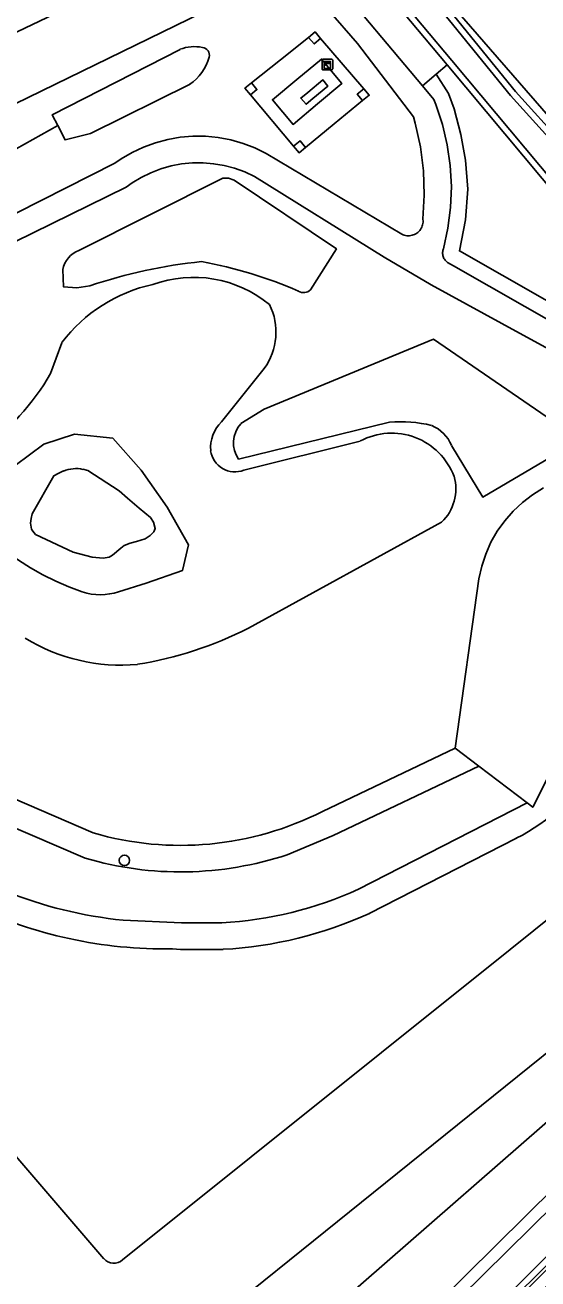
# Model space of a CAD drawing. Extents: x 157320 to 158835, y 386650 to 388491.
# Drawn here: x 158142.9 to 158191.3, y 386718.9 to 386837.1 of the extents above; entities that cross this region are included whole.
import ezdxf

# ---------------------------------------------------------------- set-up
doc = ezdxf.new("R2010")
doc.units = 0
for name, color, linetype in [('IMGEO_Berm_open', 7, 'Continuous'), ('IMGEO_Boom', 7, 'Continuous'), ('IMGEO_Bouwland', 7, 'Continuous'), ('IMGEO_Duiker', 7, 'Continuous'), ('IMGEO_Fietspad_gesloten', 7, 'Continuous'), ('IMGEO_Groenvoorziening', 7, 'Continuous'), ('IMGEO_Hoogspanningsmast', 7, 'Continuous'), ('IMGEO_Kast', 7, 'Continuous'), ('IMGEO_Loofbos', 7, 'Continuous'), ('IMGEO_Meer_plas_ven_vijver', 7, 'Continuous'), ('IMGEO_Muur', 7, 'Continuous'), ('IMGEO_Oever', 7, 'Continuous'), ('IMGEO_Pand', 7, 'Continuous'), ('IMGEO_Terreindeel_gesloten', 7, 'Continuous'), ('IMGEO_Voetpad_gesloten', 7, 'Continuous'), ('IMGEO_Voetpad_open', 7, 'Continuous'), ('IMGEO_Waterloop', 7, 'Continuous')]:
    doc.layers.add(name, color=color, linetype=linetype)

msp = doc.modelspace()

# ---------------------------------------------------------------- linework, layer by layer
at = {"layer": 'IMGEO_Berm_open'}
msp.add_lwpolyline([(158248.3, 386773.88), (158247.07, 386775.47), (158239.32, 386767.79), (158239.29, 386767.76), (158239.71, 386767.35), (158239.93, 386767.16), (158230.71, 386758.04), (158222.59, 386750), (158151.91, 386680.08), (158152.59, 386679.25), (158162.48, 386688.99), (158180.24, 386706.55), (158197.29, 386723.41), (158214.35, 386740.27), (158224.16, 386750), (158231.42, 386757.2), (158232.08, 386757.86)], close=True, dxfattribs=at)
for points in [[(158221.34, 386750), (158147.55, 386677)], [(158188.93, 386717.1), (158210.91, 386738.8)]]:
    msp.add_lwpolyline(points, dxfattribs=at)
at = {"layer": 'IMGEO_Boom'}
msp.add_circle((158152.26, 386758.39), 0.489, dxfattribs=at)
at = {"layer": 'IMGEO_Bouwland'}
msp.add_lwpolyline([(158181.71, 386843.44), (158180.07, 386842.58), (158234.95, 386779.48), (158235.86, 386778.22), (158242.43, 386783.42), (158246.35, 386786.77), (158250.86, 386790.58), (158258.2, 386797.76), (158265.42, 386804.47), (158271.23, 386810.34), (158276.43, 386815.61), (158281.18, 386820.45), (158289.87, 386831.24), (158304.89, 386848.81), (158310.12, 386854.92), (158314.8, 386859.54), (158319.87, 386864.35), (158326.72, 386870.06), (158334.43, 386876.45), (158305.33, 386908.57)], close=True, dxfattribs=at)
at = {"layer": 'IMGEO_Duiker'}
msp.add_lwpolyline([(158145.97, 386827.66), (158138.89, 386823.71)], dxfattribs=at)
at = {"layer": 'IMGEO_Fietspad_gesloten'}
for points in [[(158147.55, 386677), (158221.34, 386750)], [(158192.84, 386725.96), (158175.03, 386708.42)]]:
    msp.add_lwpolyline(points, dxfattribs=at)
at = {"layer": 'IMGEO_Groenvoorziening'}
for points in [[(158143.79, 386712.42), (158110.93, 386750), (158100.21, 386762.26), (158088.17, 386773.33), (158079.66, 386780.85), (158080.1, 386780.33), (158087.17, 386772.18), (158106.15, 386750), (158142.78, 386707.54), (158156.08, 386702.73), (158156.92, 386701.79), (158157.95, 386703.91), (158210.73, 386750), (158225.89, 386763.77), (158231.9, 386769.22), (158238.79, 386774.56), (158235.86, 386778.22), (158234.95, 386779.48), (158180.07, 386842.58), (158181.71, 386843.44), (158178.33, 386847.48), (158175.43, 386850.88), (158297.41, 386910.67)], [(158261.23, 386894.69), (158214.14, 386871.12), (158171.32, 386850.1), (158176.02, 386846.7), (158176.49, 386846.37), (158176.95, 386845.96), (158177.35, 386845.48), (158177.65, 386845.03), (158189.15, 386830.88), (158211.61, 386806.05), (158208.45, 386803.53), (158211.76, 386799.53)], [(158200.34, 386804.72), (158183.29, 386814.44), (158182.74, 386814.75), (158182.71, 386814.78), (158182.63, 386814.84), (158182.57, 386814.9), (158182.5, 386814.97), (158182.45, 386815.05), (158182.4, 386815.13), (158182.36, 386815.22), (158182.33, 386815.31), (158182.3, 386815.4), (158182.28, 386815.49), (158182.27, 386815.59), (158182.27, 386815.65), (158182.27, 386815.68), (158182.28, 386815.78), (158182.3, 386815.87), (158182.33, 386815.97), (158182.36, 386816.05), (158182.78, 386817.98), (158183.03, 386819.94), (158183.1, 386821.92), (158182.99, 386823.89), (158182.71, 386825.84), (158182.26, 386827.76), (158181.63, 386829.64), (158181.44, 386830.12), (158180.37, 386831.39), (158171.55, 386841.93)], [(158162.13, 386839.58), (158121.69, 386819.83)], [(158137.5, 386817.11), (158151.37, 386824.12), (158151.95, 386824.52), (158152.98, 386825.12), (158154.07, 386825.63), (158155.19, 386826.04), (158156.35, 386826.35), (158157.53, 386826.56), (158158.72, 386826.66), (158159.92, 386826.65), (158161.12, 386826.53), (158162.29, 386826.31), (158163.45, 386825.98), (158164.57, 386825.55), (158165.64, 386825.03), (158178.43, 386817.41), (158178.54, 386817.36), (158178.66, 386817.32), (158178.78, 386817.29), (158178.9, 386817.27), (158179.03, 386817.26), (158179.15, 386817.27), (158179.27, 386817.28), (158179.39, 386817.31), (158179.51, 386817.34), (158179.63, 386817.39), (158179.74, 386817.45), (158179.84, 386817.52), (158179.94, 386817.59), (158180.03, 386817.67), (158180.11, 386817.77), (158180.19, 386817.86), (158180.26, 386817.97), (158180.28, 386818.02), (158180.31, 386818.08), (158180.36, 386818.2), (158180.39, 386818.31), (158180.42, 386818.43), (158180.43, 386818.56), (158180.43, 386818.68), (158180.42, 386818.8), (158180.42, 386818.83), (158180.54, 386821.11), (158180.46, 386823.39), (158180.18, 386825.65), (158179.7, 386827.88), (158179.53, 386828.49), (158174.25, 386835.39), (158171.5, 386838.52)], [(158171.5, 386838.52), (158174.25, 386835.39), (158179.53, 386828.49), (158179.7, 386827.88), (158180.18, 386825.65), (158180.46, 386823.39), (158180.54, 386821.11), (158180.42, 386818.83), (158180.42, 386818.8), (158180.43, 386818.68), (158180.43, 386818.56), (158180.42, 386818.43), (158180.39, 386818.31), (158180.36, 386818.2), (158180.31, 386818.08), (158180.28, 386818.02), (158180.26, 386817.97), (158180.19, 386817.86), (158180.11, 386817.77), (158180.03, 386817.67), (158179.94, 386817.59), (158179.84, 386817.52), (158179.74, 386817.45), (158179.63, 386817.39), (158179.51, 386817.34), (158179.39, 386817.31), (158179.27, 386817.28), (158179.15, 386817.27), (158179.03, 386817.26), (158178.9, 386817.27), (158178.78, 386817.29), (158178.66, 386817.32), (158178.54, 386817.36), (158178.43, 386817.41), (158165.64, 386825.03), (158164.57, 386825.55), (158163.45, 386825.98), (158162.29, 386826.31), (158161.12, 386826.53), (158159.92, 386826.65), (158158.72, 386826.66), (158157.53, 386826.56), (158156.35, 386826.35), (158155.19, 386826.04), (158154.07, 386825.63), (158152.98, 386825.12), (158151.95, 386824.52), (158151.37, 386824.12), (158137.5, 386817.11)], [(158149.08, 386826.9), (158146.67, 386826.3), (158145.97, 386827.66), (158145.45, 386828.68), (158157.51, 386834.84)], [(158158.45, 386831.55), (158149.08, 386826.9)], [(158118.47, 386806.36), (158120.32, 386806.99), (158120.61, 386807.11), (158138.39, 386814.98), (158152.42, 386821.85), (158152.98, 386822.25), (158153.84, 386822.77), (158154.75, 386823.21), (158155.69, 386823.58), (158156.67, 386823.85), (158157.66, 386824.04), (158158.67, 386824.14), (158159.68, 386824.14), (158160.68, 386824.06), (158161.68, 386823.89), (158162.66, 386823.63), (158163.61, 386823.28), (158164.52, 386822.85), (158176.77, 386815.24), (158181.19, 386812.64), (158187.86, 386809), (158199.22, 386802.8)], [(158199.22, 386802.8), (158187.86, 386809), (158181.19, 386812.64), (158176.77, 386815.24), (158164.52, 386822.85), (158163.61, 386823.28), (158162.66, 386823.63), (158161.68, 386823.89), (158160.68, 386824.06), (158159.68, 386824.14), (158158.67, 386824.14), (158157.66, 386824.04), (158156.67, 386823.85), (158155.69, 386823.58), (158154.75, 386823.21), (158153.84, 386822.77), (158152.98, 386822.25), (158152.42, 386821.85), (158138.39, 386814.98)], [(158169.82, 386812.17), (158172.26, 386816.03), (158162.6, 386822.5), (158162.09, 386822.7), (158161.54, 386822.71), (158147.97, 386815.87)], [(158147.97, 386815.87), (158161.54, 386822.71), (158162.09, 386822.7), (158162.6, 386822.5), (158172.26, 386816.03), (158169.82, 386812.17)], [(158146.45, 386814.08), (158146.53, 386812.44), (158147.77, 386812.37), (158149, 386812.55)], [(158149, 386812.55), (158147.77, 386812.37), (158146.53, 386812.44), (158146.45, 386814.08)], [(158183.11, 386797.51), (158186.06, 386792.63), (158195.26, 386798.02), (158181.42, 386807.52), (158165.43, 386800.93), (158163.24, 386799.56)], [(158163.24, 386799.56), (158165.43, 386800.93), (158181.42, 386807.52), (158195.26, 386798.02), (158186.06, 386792.63), (158183.11, 386797.51)], [(158145.3, 386804.29), (158146.36, 386807.19)], [(158146.36, 386807.19), (158145.3, 386804.29)], [(158165.45, 386804.76), (158161.43, 386799.73)], [(158161.43, 386799.73), (158165.45, 386804.76)], [(158163.03, 386796.21), (158177.26, 386799.7)], [(158177.26, 386799.7), (158163.03, 386796.21)], [(158148.29, 386783.7), (158147.02, 386784.17), (158145.79, 386784.7), (158144.58, 386785.3), (158143.4, 386785.96), (158142.26, 386786.68), (158140.96, 386787.61), (158139.14, 386789.94), (158139.59, 386792.55), (158141.97, 386795.62), (158144.66, 386797.63), (158147.57, 386798.58), (158151.18, 386798.18), (158153.85, 386795.17), (158156.3, 386791.68), (158158.31, 386788.14), (158157.73, 386785.71), (158154.32, 386784.53), (158151.71, 386783.71)], [(158163.52, 386795.16), (158174.51, 386797.92)], [(158174.51, 386797.92), (158163.52, 386795.16)], [(158170.93, 386763), (158183.45, 386768.97), (158185.69, 386784.94), (158185.96, 386786.12), (158186.34, 386787.26), (158186.83, 386788.37), (158187.43, 386789.41), (158188.13, 386790.4), (158188.92, 386791.3), (158189.8, 386792.13), (158190.76, 386792.86), (158191.79, 386793.5)], [(158182.17, 386790.26), (158163.96, 386780.28)], [(158163.96, 386780.28), (158182.17, 386790.26)], [(158113.43, 386784.93), (158112.89, 386786.34), (158109.82, 386784.95), (158117.79, 386777.23), (158124.48, 386771.78), (158138.16, 386763.06), (158148.57, 386758.59)], [(158148.57, 386758.59), (158138.16, 386763.06), (158124.48, 386771.78), (158117.79, 386777.23), (158109.82, 386784.95), (158106.26, 386783.34), (158107.55, 386781.18), (158107.85, 386780.61), (158109.17, 386778.9), (158110.78, 386777.39), (158131.21, 386761.1)], [(158196.74, 386775.21), (158190.78, 386763.4), (158190.25, 386763.8), (158174.35, 386755.67)], [(158125.95, 386773.81), (158139.33, 386765.28), (158149.33, 386760.98)], [(158167.62, 386758.92), (158171.95, 386760.72), (158185.68, 386767.27), (158183.45, 386768.97), (158170.93, 386763)], [(158190.25, 386763.8), (158185.68, 386767.27), (158171.95, 386760.72), (158167.62, 386758.92)], [(158149.33, 386760.98), (158139.33, 386765.28)], [(158174.35, 386755.67), (158190.25, 386763.8)], [(158189.23, 386760.47), (158175.36, 386753.38)], [(158175.36, 386753.38), (158189.23, 386760.47)], [(158152.08, 386720.72), (158188.63, 386750), (158199.64, 386758.82)], [(158199.64, 386758.82), (158188.63, 386750), (158152.08, 386720.72)], [(158211.18, 386755.6), (158204.22, 386750), (158154.11, 386709.65)], [(158154.11, 386709.65), (158204.22, 386750), (158211.18, 386755.6)], [(158152.14, 386752.74), (158157.64, 386752.5), (158161.44, 386752.5)], [(158161.44, 386752.5), (158157.64, 386752.5), (158152.14, 386752.74)], [(158161.59, 386750), (158157.56, 386750), (158156.79, 386750.05)], [(158156.79, 386750.05), (158157.56, 386750), (158161.59, 386750)], [(158126.3, 386748.79), (158150.32, 386720.84)], [(158150.32, 386720.84), (158126.3, 386748.79)]]:
    msp.add_lwpolyline(points, dxfattribs=at)
for points in [[(158121.69, 386819.83), (158162.13, 386839.58), (158158.15, 386844.31), (158147.07, 386838.86), (158128.75, 386830.11), (158119.02, 386825.2)], [(158172.89, 386844.79), (158170.05, 386843.39), (158170.58, 386842.96), (158171.55, 386841.93), (158180.37, 386831.39), (158181.66, 386832.49), (158182.69, 386833.38), (158174.32, 386843.4)], [(158164.14, 386830.56), (158163.63, 386831.17), (158164.26, 386831.67), (158166.97, 386833.85), (158169.62, 386835.97), (158170.25, 386836.48), (158170.77, 386835.87), (158174.83, 386831.12), (158175.35, 386830.51), (158174.73, 386830.01), (158172.05, 386827.81), (158169.35, 386825.6), (158168.73, 386825.09), (158168.22, 386825.7)], [(158161.25, 386697.46), (158164.1, 386700.4), (158164.69, 386699.74), (158215.51, 386750), (158227.5, 386761.86), (158245.74, 386779.89), (158243.34, 386778.01), (158239.14, 386774.83), (158238.79, 386774.56), (158231.9, 386769.22), (158225.89, 386763.77), (158210.73, 386750), (158157.95, 386703.91), (158156.92, 386701.79)]]:
    msp.add_lwpolyline(points, close=True, dxfattribs=at)
for centre, radius, start, end in [((158158.85, 386831.44), 3.66, 77.7597, 111.5751), ((158159.56, 386834.3), 0.722, 345.4735, 84.5959), ((158155.72, 386835.39), 4.71, 305.3275, 344.2215), ((158148.8, 386813.62), 2.4, 110.0461, 168.8517), ((158148.8, 386813.62), 2.4, 110.0461, 168.8517), ((158164.2, 386767.93), 47.13, 95.6693, 108.811), ((158164.2, 386767.93), 47.13, 95.6693, 108.811), ((158152.3, 386774.74), 40.74, 66.3069, 79.7526), ((158152.3, 386774.74), 40.74, 66.3069, 79.7526), ((158158.78, 386802.07), 11.28, 50.5689, 109.8991), ((158158.78, 386802.07), 11.28, 50.5689, 109.8991), ((158158.16, 386798.21), 14.83, 102.5257, 142.6877), ((158158.16, 386798.21), 14.83, 102.5257, 142.6877), ((158169.17, 386812.84), 0.935, 237.3485, 314.1218), ((158169.17, 386812.84), 0.935, 237.3485, 314.1218), ((158160.69, 386808.18), 5.87, 324.2959, 26.3515), ((158160.69, 386808.18), 5.87, 324.2959, 26.3515), ((158126.09, 386815.27), 22.13, 304.4826, 330.262), ((158126.09, 386815.27), 22.13, 304.4826, 330.262), ((158163.85, 386797.26), 3.46, 134.3849, 184.158), ((158163.85, 386797.26), 3.46, 134.3849, 184.158), ((158165.23, 386797.75), 2.68, 137.7532, 215.0664), ((158165.23, 386797.75), 2.68, 137.7532, 215.0664), ((158178.24, 386786.88), 12.86, 76.5128, 94.3816), ((158178.24, 386786.88), 12.86, 76.5128, 94.3816), ((158179.83, 386796.1), 3.58, 23.3523, 66.6783), ((158179.83, 386796.1), 3.58, 23.3523, 66.6783), ((158177.47, 386792.38), 6.28, 20.5608, 118.0743), ((158177.47, 386792.38), 6.28, 20.5608, 118.0743), ((158162.71, 386797.35), 2.34, 188.4661, 290.326), ((158162.71, 386797.35), 2.34, 188.4661, 290.326), ((158179.2, 386793.39), 4.32, 313.5401, 16.1713), ((158179.2, 386793.39), 4.32, 313.5401, 16.1713), ((158149.98, 386788.92), 5.49, 252.0444, 288.3578), ((158147.88, 386811.79), 35.37, 279.1319, 297.0368), ((158147.88, 386811.79), 35.37, 279.1319, 297.0368), ((158151.94, 386794.09), 17.3, 238.4745, 275.156), ((158151.94, 386794.09), 17.3, 238.4745, 275.156), ((158180.78, 386776.94), 18.51, 297.1479, 329.161), ((158180.78, 386776.94), 18.51, 297.1479, 329.161), ((158157.57, 386789.29), 29.49, 253.7667, 296.9392), ((158157.57, 386789.29), 29.49, 253.7667, 296.9392), ((158156.32, 386793.62), 41.09, 232.3274, 264.1604), ((158156.32, 386793.62), 41.09, 232.3274, 264.1604), ((158157.56, 386789.33), 32.03, 253.6944, 288.2966), ((158157.56, 386789.33), 32.03, 253.6944, 288.2966), ((158159.55, 386788.05), 35.6, 273.0436, 294.552), ((158159.55, 386788.05), 35.6, 273.0436, 294.552), ((158156.1, 386792.57), 42.53, 244.5449, 270.9271), ((158156.1, 386792.57), 42.53, 244.5449, 270.9271), ((158159.57, 386787.98), 38.03, 273.0427, 294.5419), ((158159.57, 386787.98), 38.03, 273.0427, 294.5419), ((158151.26, 386721.66), 1.24, 220.944, 311.5313), ((158151.26, 386721.66), 1.24, 220.944, 311.5313)]:
    msp.add_arc(centre, radius, start, end, dxfattribs=at)
at = {"layer": 'IMGEO_Hoogspanningsmast'}
for points in [[(158170.77, 386835.87), (158170.25, 386836.48), (158169.62, 386835.97), (158170.16, 386835.35)], [(158164.26, 386831.67), (158163.63, 386831.17), (158164.14, 386830.56), (158164.76, 386831.05)], [(158175.35, 386830.51), (158174.83, 386831.12), (158174.22, 386830.6), (158174.73, 386830.01)], [(158169.35, 386825.6), (158168.83, 386826.22), (158168.22, 386825.7), (158168.73, 386825.09)]]:
    msp.add_lwpolyline(points, close=True, dxfattribs=at)
at = {"layer": 'IMGEO_Kast'}
for p, q in [((158170.91, 386832.98), (158170.91, 386833.82)), ((158170.91, 386833.82), (158170.91, 386832.98)), ((158170.99, 386833.9), (158171.83, 386833.9)), ((158171.83, 386833.9), (158170.99, 386833.9)), ((158171.91, 386833.83), (158171.91, 386832.99)), ((158171.91, 386832.99), (158171.91, 386833.83)), ((158171.84, 386832.9), (158171, 386832.9)), ((158171, 386832.9), (158171.84, 386832.9))]:
    msp.add_line(p, q, dxfattribs=at)
for points in [[(158171.11, 386833.69), (158171.71, 386833.69), (158171.71, 386833.61), (158171.11, 386833.61), (158171.11, 386833.69)], [(158171.11, 386833.52), (158171.71, 386833.52), (158171.71, 386833.03), (158171.11, 386833.03), (158171.11, 386833.52)]]:
    msp.add_lwpolyline(points, dxfattribs=at)
msp.add_circle((158171.19, 386833.37), 0.0377, dxfattribs=at)
for centre, start, end in [((158170.99, 386833.82), 92.4484, 184.2845), ((158170.99, 386833.82), 92.4484, 184.2845), ((158171.83, 386833.82), 2.4484, 94.2845), ((158171.83, 386833.82), 2.4484, 94.2845), ((158170.99, 386832.98), 182.4484, 274.2845), ((158170.99, 386832.98), 182.4484, 274.2845), ((158171.83, 386832.98), 272.4484, 4.2845), ((158171.83, 386832.98), 272.4484, 4.2845)]:
    msp.add_arc(centre, 0.0779, start, end, dxfattribs=at)
at = {"layer": 'IMGEO_Loofbos'}
for points in [[(158204, 386804.37), (158183.86, 386815.84), (158184.44, 386818.76), (158184.65, 386821.66), (158184.44, 386824.4), (158183.99, 386826.8), (158183.37, 386829.24), (158182.83, 386830.69), (158181.66, 386832.49), (158180.37, 386831.39), (158181.44, 386830.12), (158181.63, 386829.64), (158182.26, 386827.76), (158182.71, 386825.84), (158182.99, 386823.89), (158183.1, 386821.92), (158183.03, 386819.94), (158182.78, 386817.98), (158182.36, 386816.05), (158182.33, 386815.97), (158182.3, 386815.87), (158182.28, 386815.78), (158182.27, 386815.68), (158182.27, 386815.65), (158182.27, 386815.59), (158182.28, 386815.49), (158182.3, 386815.4), (158182.33, 386815.31), (158182.36, 386815.22), (158182.4, 386815.13), (158182.45, 386815.05), (158182.5, 386814.97), (158182.57, 386814.9), (158182.63, 386814.84), (158182.71, 386814.78), (158182.74, 386814.75), (158183.29, 386814.44), (158200.34, 386804.72)], [(158211.76, 386799.53), (158208.45, 386803.53), (158207.98, 386803.16), (158182.69, 386833.38), (158181.66, 386832.49), (158182.83, 386830.69), (158183.37, 386829.24), (158183.99, 386826.8), (158184.44, 386824.4), (158184.65, 386821.66), (158184.44, 386818.76), (158183.86, 386815.84), (158204, 386804.37), (158205.87, 386802.9), (158207.83, 386800.64), (158209.11, 386798.08), (158209.7, 386795.06), (158209.36, 386781.66), (158207.6, 386773.97)], [(158191.79, 386793.5), (158190.76, 386792.86), (158189.8, 386792.13), (158188.92, 386791.3), (158188.13, 386790.4), (158187.43, 386789.41), (158186.83, 386788.37), (158186.34, 386787.26), (158185.96, 386786.12), (158185.69, 386784.94), (158183.45, 386768.97), (158185.68, 386767.27), (158190.25, 386763.8), (158190.78, 386763.4), (158196.74, 386775.21)]]:
    msp.add_lwpolyline(points, dxfattribs=at)
at = {"layer": 'IMGEO_Meer_plas_ven_vijver'}
for points in [[(158146.53, 386795.1), (158146.03, 386794.87), (158145.6, 386794.65), (158143.57, 386791.06), (158143.46, 386790.61), (158143.4, 386790.18), (158143.5, 386789.61), (158143.61, 386789.43), (158143.89, 386789.11), (158147.43, 386787.43), (158149.21, 386786.97), (158150.25, 386786.86), (158150.82, 386786.97), (158151.14, 386787.16), (158151.91, 386787.83), (158152.24, 386788.07), (158152.79, 386788.29), (158153.39, 386788.44), (158154.23, 386788.71), (158154.69, 386789), (158155.03, 386789.36), (158155.17, 386789.68), (158155.02, 386790.26), (158154.71, 386790.72), (158153.67, 386791.6), (158152.56, 386792.54), (158151.76, 386793.21), (158148.82, 386795.15)], [(158148.82, 386795.15), (158148.35, 386795.25)]]:
    msp.add_lwpolyline(points, dxfattribs=at)
msp.add_arc((158147.69, 386792.27), 3.05, 77.6033, 112.3878, dxfattribs=at)
at = {"layer": 'IMGEO_Muur'}
for points in [[(158151.91, 386680.08), (158222.59, 386750)], [(158210.91, 386738.8), (158188.93, 386717.1)]]:
    msp.add_lwpolyline(points, dxfattribs=at)
at = {"layer": 'IMGEO_Oever'}
for points in [[(158174.32, 386843.4), (158182.69, 386833.38), (158207.98, 386803.16), (158208.45, 386803.53), (158211.61, 386806.05), (158189.15, 386830.88), (158177.65, 386845.03)], [(158177.16, 386844.67), (158188.69, 386830.49), (158210.73, 386806.12), (158209.3, 386804.98), (158208.06, 386804), (158183.15, 386833.78), (158174.76, 386843.8)], [(158158.31, 386788.14), (158156.3, 386791.68), (158153.85, 386795.17), (158151.18, 386798.18), (158147.57, 386798.58), (158144.66, 386797.63), (158141.97, 386795.62), (158139.59, 386792.55), (158139.14, 386789.94), (158140.96, 386787.61), (158142.26, 386786.68), (158143.4, 386785.96), (158144.58, 386785.3), (158145.79, 386784.7), (158147.02, 386784.17), (158148.29, 386783.7)], [(158149.21, 386786.97), (158147.43, 386787.43), (158143.89, 386789.11), (158143.61, 386789.43), (158143.5, 386789.61), (158143.4, 386790.18), (158143.46, 386790.61), (158143.57, 386791.06), (158145.6, 386794.65), (158146.03, 386794.87), (158146.53, 386795.1)], [(158148.35, 386795.25), (158148.82, 386795.15), (158151.76, 386793.21), (158152.56, 386792.54), (158153.67, 386791.6), (158154.71, 386790.72), (158155.02, 386790.26), (158155.17, 386789.68), (158155.03, 386789.36), (158154.69, 386789), (158154.23, 386788.71), (158153.39, 386788.44), (158152.79, 386788.29), (158152.24, 386788.07), (158151.91, 386787.83), (158151.14, 386787.16), (158150.82, 386786.97), (158150.25, 386786.86), (158149.21, 386786.97)], [(158151.71, 386783.71), (158154.32, 386784.53), (158157.73, 386785.71), (158158.31, 386788.14)]]:
    msp.add_lwpolyline(points, dxfattribs=at)
for centre, radius, start, end in [((158147.69, 386792.27), 3.05, 77.6033, 112.3878), ((158149.98, 386788.92), 5.49, 252.0444, 288.3578)]:
    msp.add_arc(centre, radius, start, end, dxfattribs=at)
at = {"layer": 'IMGEO_Pand'}
msp.add_lwpolyline([(158169.55, 386830.78), (158168.9, 386830.25), (158169.39, 386829.66), (158170.04, 386830.2), (158171.46, 386831.38), (158170.98, 386831.96)], close=True, dxfattribs=at)
at = {"layer": 'IMGEO_Terreindeel_gesloten'}
for points in [[(158170.77, 386835.87), (158170.16, 386835.35), (158169.62, 386835.97), (158166.97, 386833.85), (158164.26, 386831.67), (158164.76, 386831.05), (158164.14, 386830.56), (158168.22, 386825.7), (158168.83, 386826.22), (158169.35, 386825.6), (158172.05, 386827.81), (158174.73, 386830.01), (158174.22, 386830.6), (158174.83, 386831.12)], [(158170.86, 386833.92), (158172.76, 386831.61), (158170.47, 386829.69), (158168.17, 386827.76), (158166.22, 386830.09), (158168.53, 386831.99)]]:
    msp.add_lwpolyline(points, close=True, dxfattribs=at)
at = {"layer": 'IMGEO_Voetpad_gesloten'}
for points in [[(158166.22, 386830.09), (158168.17, 386827.76), (158170.47, 386829.69), (158172.76, 386831.61), (158170.86, 386833.92), (158168.53, 386831.99)], [(158170.04, 386830.2), (158169.39, 386829.66), (158168.9, 386830.25), (158169.55, 386830.78), (158170.98, 386831.96), (158171.46, 386831.38)]]:
    msp.add_lwpolyline(points, close=True, dxfattribs=at)
at = {"layer": 'IMGEO_Voetpad_open'}
for points in [[(158288.52, 386822.66), (158245.74, 386779.89), (158227.5, 386761.86), (158215.51, 386750), (158164.69, 386699.74), (158163.33, 386698.35), (158162.76, 386698.11), (158144.91, 386680.58), (158144.71, 386680.38), (158138.93, 386674.66), (158136.68, 386672.43), (158124.15, 386660.05), (158125.08, 386658.92)], [(158125.08, 386658.92), (158127, 386660.81), (158128.07, 386661.87), (158132.77, 386666.51), (158133.84, 386667.57), (158135.61, 386669.33), (158135.68, 386669.4), (158136.68, 386670.39), (158141.03, 386674.7), (158142.1, 386675.76), (158145.43, 386679.05), (158145.66, 386679.28), (158159.23, 386692.73), (158175.03, 386708.42), (158192.84, 386725.96), (158209.91, 386742.85), (158217.14, 386750), (158228.23, 386760.99), (158246.51, 386779.1), (158289.48, 386822.03)]]:
    msp.add_lwpolyline(points, dxfattribs=at)
at = {"layer": 'IMGEO_Waterloop'}
for points in [[(158175.67, 386846.2), (158170.16, 386850.2), (158213.87, 386871.67), (158260.96, 386895.23), (158299.65, 386914.16), (158298.55, 386915.37), (158291.8, 386912.39), (158162.31, 386848.62), (158164.27, 386847.31), (158168.39, 386849.33), (158173.21, 386845.32), (158173.46, 386845.08), (158174.76, 386843.8), (158183.15, 386833.78), (158208.06, 386804), (158209.3, 386804.98), (158210.73, 386806.12), (158188.69, 386830.49), (158177.16, 386844.67)], [(158128.75, 386830.11), (158147.07, 386838.86)], [(158157.51, 386834.84), (158145.45, 386828.68), (158145.97, 386827.66), (158146.67, 386826.3), (158149.08, 386826.9), (158158.45, 386831.55)]]:
    msp.add_lwpolyline(points, dxfattribs=at)
for centre, radius, start, end in [((158158.85, 386831.44), 3.66, 77.7597, 111.5751), ((158159.56, 386834.3), 0.722, 345.4735, 84.5959), ((158155.72, 386835.39), 4.71, 305.3275, 344.2215)]:
    msp.add_arc(centre, radius, start, end, dxfattribs=at)

doc.saveas('drawing.dxf')
